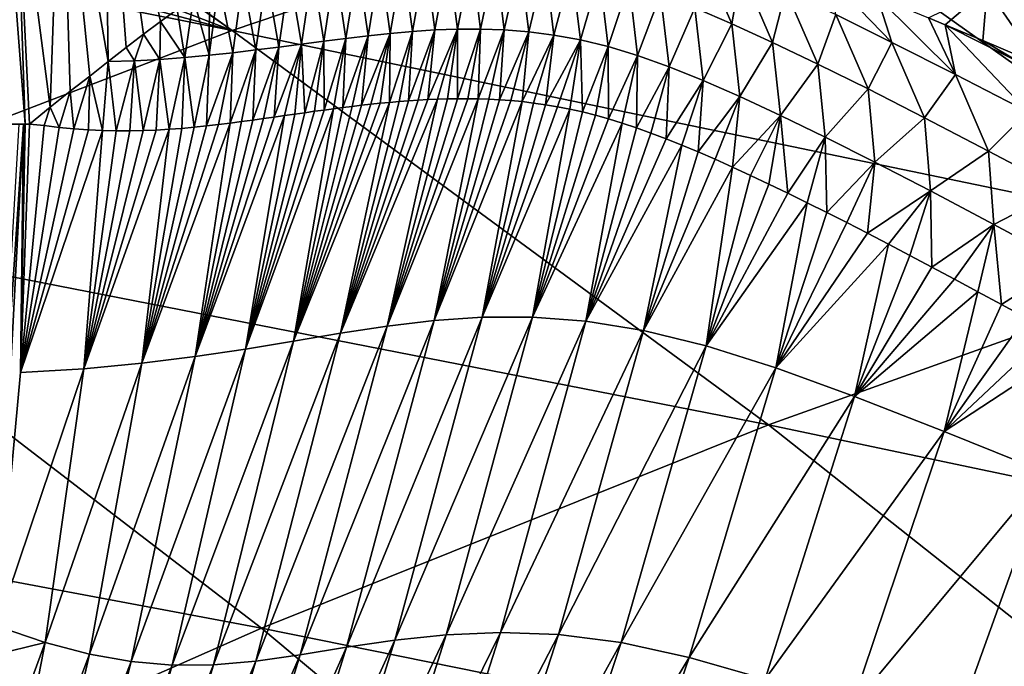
# Model space of a CAD drawing. Header units: metres. Extents: x -92 to 264, y -100 to 50.
# Tile 594 of 721: x 213 to 215.96, y 16.88 to 18.82. Entities that reach past the tile are written whole.
import ezdxf

# ---------------------------------------------------------------- set-up
doc = ezdxf.new("R2010")
doc.units = ezdxf.units.M
doc.layers.add('solid_21062050_01', color=7, linetype='CONTINUOUS')

msp = doc.modelspace()

# ---------------------------------------------------------------- linework, layer by layer
at = {"layer": 'solid_21062050_01'}
for points in [[(212.89917, 20.072447, 0.836088), (212.990768, 19.363132, 0.978758), (213.019623, 18.510288, 0.83424)], [(212.89917, 20.072447, 0.836088), (213.019623, 18.510288, 0.83424), (212.96846, 18.509899, 0.645367)], [(211.982117, 19.950815, 139.223083), (211.277161, 19.699059, 140.897568), (213.642624, 18.791883, 143.828415)], [(212.00679, 19.959307, 139.164459), (211.982117, 19.950815, 139.223083), (213.642624, 18.791883, 143.828415)], [(215.137238, 19.297022, 140.288544), (212.00679, 19.959307, 139.164459), (213.642624, 18.791883, 143.828415)], [(216.624573, 19.719521, 136.734665), (215.137238, 19.297022, 140.288544), (218.248627, 18.603125, 141.382095)], [(211.277161, 19.699059, 140.897568), (210.838074, 19.533772, 141.939102), (213.642624, 18.791883, 143.828415)], [(213.269348, 18.698105, 8.588402), (213.128418, 19.506557, 8.180632), (213.256195, 19.632574, 15.140671)], [(213.323685, 18.740345, 10.497807), (213.269348, 18.698105, 8.588402), (213.256195, 19.632574, 15.140671)], [(213.375916, 18.780416, 12.387073), (213.323685, 18.740345, 10.497807), (213.256195, 19.632574, 15.140671)], [(213.427002, 18.81839, 14.278584), (213.375916, 18.780416, 12.387073), (213.256195, 19.632574, 15.140671)], [(213.476929, 18.8543, 16.163971), (213.427002, 18.81839, 14.278584), (213.256195, 19.632574, 15.140671)], [(210.838074, 19.533772, 141.939102), (210.527679, 19.413582, 142.672562), (213.642624, 18.791883, 143.828415)], [(213.094772, 18.561316, 2.888283), (212.990768, 19.363132, 0.978758), (213.128418, 19.506557, 8.180632)], [(213.155746, 18.608807, 4.802704), (213.094772, 18.561316, 2.888283), (213.128418, 19.506557, 8.180632)], [(213.214035, 18.654692, 6.709531), (213.155746, 18.608807, 4.802704), (213.128418, 19.506557, 8.180632)], [(213.269348, 18.698105, 8.588402), (213.214035, 18.654692, 6.709531), (213.128418, 19.506557, 8.180632)], [(213.642624, 18.791883, 143.828415), (210.527679, 19.413582, 142.672562), (212.140778, 18.215357, 147.363312)], [(213.094772, 18.561316, 2.888283), (213.032883, 18.510378, 0.966256), (212.990768, 19.363132, 0.978758)], [(213.019623, 18.510288, 0.83424), (212.990768, 19.363132, 0.978758), (213.032883, 18.510378, 0.966256)], [(216.336594, 18.709814, 91.15229), (215.833069, 19.342196, 90.615173), (216.300903, 19.11587, 94.164574)], [(216.336594, 18.709814, 91.15229), (215.911331, 18.916775, 87.339119), (215.833069, 19.342196, 90.615173)], [(215.137238, 19.297022, 140.288544), (213.642624, 18.791883, 143.828415), (216.760025, 18.145252, 144.921951)], [(218.248627, 18.603125, 141.382095), (215.137238, 19.297022, 140.288544), (216.760025, 18.145252, 144.921951)], [(214.08725, 18.9979, 38.643673), (214.154907, 19.004, 41.164249), (214.11705, 18.782911, 38.795185)], [(214.154907, 19.004, 41.164249), (214.183807, 18.788824, 41.312309), (214.11705, 18.782911, 38.795185)], [(214.154907, 19.004, 41.164249), (214.222992, 19.008551, 43.684792), (214.183807, 18.788824, 41.312309)], [(214.222992, 19.008551, 43.684792), (214.251175, 18.79319, 43.829365), (214.183807, 18.788824, 41.312309)], [(214.222992, 19.008551, 43.684792), (214.29184, 19.011175, 46.205284), (214.251175, 18.79319, 43.829365)], [(214.29184, 19.011175, 46.205284), (214.319443, 18.79563, 46.346336), (214.251175, 18.79319, 43.829365)], [(214.29184, 19.011175, 46.205284), (214.361816, 19.011475, 48.725708), (214.319443, 18.79563, 46.346336)], [(214.361816, 19.011475, 48.725708), (214.388977, 18.795742, 48.863205), (214.319443, 18.79563, 46.346336)], [(214.361816, 19.011475, 48.725708), (214.433365, 19.009045, 51.24604), (214.388977, 18.795742, 48.863205)], [(214.433365, 19.009045, 51.24604), (214.46019, 18.793121, 51.379948), (214.388977, 18.795742, 48.863205)], [(214.433365, 19.009045, 51.24604), (214.506927, 19.003397, 53.766254), (214.46019, 18.793121, 51.379948)], [(214.506927, 19.003397, 53.766254), (214.533524, 18.787268, 53.896538), (214.46019, 18.793121, 51.379948)], [(214.506927, 19.003397, 53.766254), (214.583145, 18.993916, 56.28632), (214.533524, 18.787268, 53.896538)], [(215.050415, 19.027945, 70.722504), (215.144394, 18.811237, 71.399353), (215.032684, 18.859543, 68.881981)], [(215.050415, 19.027945, 70.722504), (215.172058, 18.973919, 73.260651), (215.144394, 18.811237, 71.399353)], [(213.814865, 18.964785, 28.561209), (213.883759, 18.973808, 31.081829), (213.850418, 18.750685, 28.726257)], [(213.883759, 18.973808, 31.081829), (213.917542, 18.759453, 31.243534), (213.850418, 18.750685, 28.726257)], [(213.883759, 18.973808, 31.081829), (213.95195, 18.982508, 33.602451), (213.917542, 18.759453, 31.243534)], [(213.95195, 18.982508, 33.602451), (213.984177, 18.767923, 33.760788), (213.917542, 18.759453, 31.243534)], [(213.95195, 18.982508, 33.602451), (214.019684, 18.990625, 36.12307), (213.984177, 18.767923, 33.760788)], [(214.019684, 18.990625, 36.12307), (214.050613, 18.775831, 36.278008), (213.984177, 18.767923, 33.760788)], [(214.019684, 18.990625, 36.12307), (214.08725, 18.9979, 38.643673), (214.050613, 18.775831, 36.278008)], [(214.08725, 18.9979, 38.643673), (214.11705, 18.782911, 38.795185), (214.050613, 18.775831, 36.278008)], [(214.583145, 18.993916, 56.28632), (214.609558, 18.777563, 56.412922), (214.533524, 18.787268, 53.896538)], [(214.583145, 18.993916, 56.28632), (214.662659, 18.979893, 58.806198), (214.609558, 18.777563, 56.412922)], [(214.662659, 18.979893, 58.806198), (214.688919, 18.763287, 58.929039), (214.609558, 18.777563, 56.412922)], [(214.662659, 18.979893, 58.806198), (214.746323, 18.960262, 61.325809), (214.688919, 18.763287, 58.929039)], [(215.172058, 18.973919, 73.260651), (215.266907, 18.755184, 73.915771), (215.144394, 18.811237, 71.399353)], [(215.172058, 18.973919, 73.260651), (215.306625, 18.911501, 75.797745), (215.266907, 18.755184, 73.915771)], [(213.673996, 18.946659, 23.520016), (213.643936, 18.724842, 21.174374), (213.601669, 18.938185, 21.005274)], [(213.673996, 18.946659, 23.520016), (213.713837, 18.733179, 23.691668), (213.643936, 18.724842, 21.174374)], [(213.673996, 18.946659, 23.520016), (213.74501, 18.955669, 26.040602), (213.713837, 18.733179, 23.691668)], [(213.74501, 18.955669, 26.040602), (213.782593, 18.741859, 26.208965), (213.713837, 18.733179, 23.691668)], [(213.74501, 18.955669, 26.040602), (213.814865, 18.964785, 28.561209), (213.782593, 18.741859, 26.208965)], [(213.814865, 18.964785, 28.561209), (213.850418, 18.750685, 28.726257), (213.782593, 18.741859, 26.208965)], [(214.746323, 18.960262, 61.325809), (214.772415, 18.743353, 61.44482), (214.688919, 18.763287, 58.929039)], [(214.746323, 18.960262, 61.325809), (214.835083, 18.933916, 63.845066), (214.772415, 18.743353, 61.44482)], [(215.625366, 18.755898, 80.867424), (215.43602, 18.951607, 79.044067), (215.581223, 18.893324, 81.306252)], [(215.456726, 18.83943, 78.333466), (215.43602, 18.951607, 79.044067), (215.625366, 18.755898, 80.867424)], [(213.572678, 18.717052, 18.657093), (213.52562, 18.888361, 18.035423), (213.573654, 18.920216, 19.904676)], [(213.572678, 18.717052, 18.657093), (213.573654, 18.920216, 19.904676), (213.601669, 18.938185, 21.005274)], [(213.572678, 18.717052, 18.657093), (213.601669, 18.938185, 21.005274), (213.643936, 18.724842, 21.174374)], [(214.835083, 18.933916, 63.845066), (214.860916, 18.716671, 63.960182), (214.772415, 18.743353, 61.44482)], [(214.835083, 18.933916, 63.845066), (214.930084, 18.900381, 66.363838), (214.860916, 18.716671, 63.960182)], [(215.785202, 18.808876, 84.109108), (215.735367, 18.829704, 83.46032), (215.911331, 18.916775, 87.339119)], [(215.898544, 18.761196, 85.504745), (215.785202, 18.808876, 84.109108), (215.911331, 18.916775, 87.339119)], [(216.068329, 18.689753, 87.406364), (215.898544, 18.761196, 85.504745), (215.911331, 18.916775, 87.339119)], [(216.068329, 18.689753, 87.406364), (215.911331, 18.916775, 87.339119), (216.336594, 18.709814, 91.15229)], [(213.499817, 18.710117, 16.139839), (213.476929, 18.8543, 16.163971), (213.52562, 18.888361, 18.035423)], [(213.499817, 18.710117, 16.139839), (213.52562, 18.888361, 18.035423), (213.572678, 18.717052, 18.657093)], [(214.930084, 18.900381, 66.363838), (214.955582, 18.682802, 66.475044), (214.860916, 18.716671, 63.960182)], [(214.930084, 18.900381, 66.363838), (215.032684, 18.859543, 68.881981), (214.955582, 18.682802, 66.475044)], [(215.306625, 18.911501, 75.797745), (215.402451, 18.690498, 76.430969), (215.266907, 18.755184, 73.915771)], [(215.306625, 18.911501, 75.797745), (215.456726, 18.83943, 78.333466), (215.402451, 18.690498, 76.430969)], [(215.816116, 18.65892, 83.398926), (215.581223, 18.893324, 81.306252), (215.735367, 18.829704, 83.46032)], [(215.625366, 18.755898, 80.867424), (215.581223, 18.893324, 81.306252), (215.816116, 18.65892, 83.398926)], [(213.499817, 18.710117, 16.139839), (213.427002, 18.81839, 14.278584), (213.476929, 18.8543, 16.163971)], [(215.032684, 18.859543, 68.881981), (215.057663, 18.641623, 68.989304), (214.955582, 18.682802, 66.475044)], [(215.032684, 18.859543, 68.881981), (215.144394, 18.811237, 71.399353), (215.057663, 18.641623, 68.989304)], [(215.456726, 18.83943, 78.333466), (215.553619, 18.61585, 78.94458), (215.402451, 18.690498, 76.430969)], [(215.456726, 18.83943, 78.333466), (215.625366, 18.755898, 80.867424), (215.553619, 18.61585, 78.94458)], [(215.816116, 18.65892, 83.398926), (215.735367, 18.829704, 83.46032), (215.785202, 18.808876, 84.109108)], [(213.425125, 18.704401, 13.622624), (213.375916, 18.780416, 12.387073), (213.427002, 18.81839, 14.278584)], [(213.425125, 18.704401, 13.622624), (213.427002, 18.81839, 14.278584), (213.499817, 18.710117, 16.139839)], [(214.319443, 18.79563, 46.346336), (214.259705, 18.585184, 45.051006), (214.230316, 18.583887, 43.95454)], [(214.251175, 18.79319, 43.829365), (214.319443, 18.79563, 46.346336), (214.230316, 18.583887, 43.95454)], [(214.319443, 18.79563, 46.346336), (214.289429, 18.586098, 46.150887), (214.259705, 18.585184, 45.051006)], [(214.319443, 18.79563, 46.346336), (214.31958, 18.586586, 47.257587), (214.289429, 18.586098, 46.150887)], [(214.319443, 18.79563, 46.346336), (214.388977, 18.795742, 48.863205), (214.31958, 18.586586, 47.257587)], [(214.388977, 18.795742, 48.863205), (214.350311, 18.586609, 48.373852), (214.31958, 18.586586, 47.257587)], [(214.388977, 18.795742, 48.863205), (214.381592, 18.586128, 49.498135), (214.350311, 18.586609, 48.373852)], [(214.388977, 18.795742, 48.863205), (214.46019, 18.793121, 51.379948), (214.381592, 18.586128, 49.498135)], [(215.144394, 18.811237, 71.399353), (215.16861, 18.592966, 71.502792), (215.057663, 18.641623, 68.989304)], [(215.144394, 18.811237, 71.399353), (215.266907, 18.755184, 73.915771), (215.16861, 18.592966, 71.502792)], [(216.010162, 18.695578, 86.600479), (215.785202, 18.808876, 84.109108), (215.898544, 18.761196, 85.504745)], [(215.816116, 18.65892, 83.398926), (215.785202, 18.808876, 84.109108), (216.033554, 18.54682, 85.926849)], [(216.010162, 18.695578, 86.600479), (216.033554, 18.54682, 85.926849), (215.785202, 18.808876, 84.109108)], [(213.642624, 18.791883, 143.828415), (212.140778, 18.215357, 147.363312), (215.254562, 17.606464, 148.477646)], [(213.348389, 18.700268, 11.10546), (213.323685, 18.740345, 10.497807), (213.375916, 18.780416, 12.387073)], [(213.348389, 18.700268, 11.10546), (213.375916, 18.780416, 12.387073), (213.425125, 18.704401, 13.622624)], [(216.760025, 18.145252, 144.921951), (213.642624, 18.791883, 143.828415), (215.254562, 17.606464, 148.477646)], [(213.917542, 18.759453, 31.243534), (213.984177, 18.767923, 33.760788), (213.918472, 18.55262, 32.01516)], [(213.984177, 18.767923, 33.760788), (213.947021, 18.556404, 33.116222), (213.918472, 18.55262, 32.01516)], [(213.984177, 18.767923, 33.760788), (213.975159, 18.560009, 34.202217), (213.947021, 18.556404, 33.116222)], [(214.050613, 18.775831, 36.278008), (214.003082, 18.563448, 35.279938), (213.975159, 18.560009, 34.202217)], [(213.984177, 18.767923, 33.760788), (214.050613, 18.775831, 36.278008), (213.975159, 18.560009, 34.202217)], [(214.050613, 18.775831, 36.278008), (214.031036, 18.566744, 36.358654), (214.003082, 18.563448, 35.279938)], [(214.11705, 18.782911, 38.795185), (214.059113, 18.56988, 37.439701), (214.031036, 18.566744, 36.358654)], [(214.050613, 18.775831, 36.278008), (214.11705, 18.782911, 38.795185), (214.031036, 18.566744, 36.358654)], [(214.11705, 18.782911, 38.795185), (214.087204, 18.572817, 38.519806), (214.059113, 18.56988, 37.439701)], [(214.11705, 18.782911, 38.795185), (214.115433, 18.575548, 39.601307), (214.087204, 18.572817, 38.519806)], [(214.183807, 18.788824, 41.312309), (214.143845, 18.578056, 40.685947), (214.115433, 18.575548, 39.601307)], [(214.11705, 18.782911, 38.795185), (214.183807, 18.788824, 41.312309), (214.115433, 18.575548, 39.601307)], [(214.183807, 18.788824, 41.312309), (214.172424, 18.580296, 41.772274), (214.143845, 18.578056, 40.685947)], [(214.251175, 18.79319, 43.829365), (214.201233, 18.582247, 42.861286), (214.172424, 18.580296, 41.772274)], [(214.183807, 18.788824, 41.312309), (214.251175, 18.79319, 43.829365), (214.172424, 18.580296, 41.772274)], [(214.251175, 18.79319, 43.829365), (214.230316, 18.583887, 43.95454), (214.201233, 18.582247, 42.861286)], [(214.46019, 18.793121, 51.379948), (214.413483, 18.585075, 50.630608), (214.381592, 18.586128, 49.498135)], [(214.46019, 18.793121, 51.379948), (214.446045, 18.58338, 51.771988), (214.413483, 18.585075, 50.630608)], [(214.46019, 18.793121, 51.379948), (214.533524, 18.787268, 53.896538), (214.446045, 18.58338, 51.771988)], [(214.533524, 18.787268, 53.896538), (214.479401, 18.580971, 52.924824), (214.446045, 18.58338, 51.771988)], [(214.533524, 18.787268, 53.896538), (214.51358, 18.57777, 54.087383), (214.479401, 18.580971, 52.924824)], [(214.533524, 18.787268, 53.896538), (214.609558, 18.777563, 56.412922), (214.51358, 18.57777, 54.087383)], [(214.609558, 18.777563, 56.412922), (214.548462, 18.573689, 55.25396), (214.51358, 18.57777, 54.087383)], [(214.609558, 18.777563, 56.412922), (214.583969, 18.568644, 56.420109), (214.548462, 18.573689, 55.25396)], [(214.609558, 18.777563, 56.412922), (214.688919, 18.763287, 58.929039), (214.583969, 18.568644, 56.420109)], [(213.348389, 18.700268, 11.10546), (213.269348, 18.698105, 8.588402), (213.323685, 18.740345, 10.497807)], [(213.782593, 18.741859, 26.208965), (213.736725, 18.52696, 25.073061), (213.70401, 18.522373, 23.842806)], [(213.713837, 18.733179, 23.691668), (213.782593, 18.741859, 26.208965), (213.70401, 18.522373, 23.842806)], [(213.782593, 18.741859, 26.208965), (213.768692, 18.531538, 26.281416), (213.736725, 18.52696, 25.073061)], [(213.850418, 18.750685, 28.726257), (213.799942, 18.536055, 27.468945), (213.768692, 18.531538, 26.281416)], [(213.782593, 18.741859, 26.208965), (213.850418, 18.750685, 28.726257), (213.768692, 18.531538, 26.281416)], [(213.850418, 18.750685, 28.726257), (213.830536, 18.540447, 28.636616), (213.799942, 18.536055, 27.468945)], [(213.850418, 18.750685, 28.726257), (213.860428, 18.544662, 29.78158), (213.830536, 18.540447, 28.636616)], [(213.850418, 18.750685, 28.726257), (213.917542, 18.759453, 31.243534), (213.860428, 18.544662, 29.78158)], [(213.917542, 18.759453, 31.243534), (213.889664, 18.548712, 30.905287), (213.860428, 18.544662, 29.78158)], [(213.917542, 18.759453, 31.243534), (213.918472, 18.55262, 32.01516), (213.889664, 18.548712, 30.905287)], [(214.688919, 18.763287, 58.929039), (214.620255, 18.562546, 57.58889), (214.583969, 18.568644, 56.420109)], [(214.688919, 18.763287, 58.929039), (214.657379, 18.555319, 58.758942), (214.620255, 18.562546, 57.58889)], [(214.688919, 18.763287, 58.929039), (214.695328, 18.546898, 59.92778), (214.657379, 18.555319, 58.758942)], [(214.688919, 18.763287, 58.929039), (214.772415, 18.743353, 61.44482), (214.695328, 18.546898, 59.92778)], [(214.772415, 18.743353, 61.44482), (214.734116, 18.53717, 61.093723), (214.695328, 18.546898, 59.92778)], [(214.772415, 18.743353, 61.44482), (214.773911, 18.526014, 62.25843), (214.734116, 18.53717, 61.093723)], [(214.772415, 18.743353, 61.44482), (214.860916, 18.716671, 63.960182), (214.773911, 18.526014, 62.25843)], [(215.266907, 18.755184, 73.915771), (215.2901, 18.536539, 74.015289), (215.16861, 18.592966, 71.502792)], [(215.266907, 18.755184, 73.915771), (215.402451, 18.690498, 76.430969), (215.2901, 18.536539, 74.015289)], [(215.625366, 18.755898, 80.867424), (215.72345, 18.529381, 81.456116), (215.553619, 18.61585, 78.94458)], [(215.625366, 18.755898, 80.867424), (215.816116, 18.65892, 83.398926), (215.72345, 18.529381, 81.456116)], [(216.010162, 18.695578, 86.600479), (215.898544, 18.761196, 85.504745), (216.068329, 18.689753, 87.406364)], [(213.425125, 18.704401, 13.622624), (213.499817, 18.710117, 16.139839), (213.45256, 18.494776, 14.688823)], [(213.499817, 18.710117, 16.139839), (213.490631, 18.497585, 16.036097), (213.45256, 18.494776, 14.688823)], [(213.499817, 18.710117, 16.139839), (213.528198, 18.500956, 17.37993), (213.490631, 18.497585, 16.036097)], [(213.499817, 18.710117, 16.139839), (213.572678, 18.717052, 18.657093), (213.528198, 18.500956, 17.37993)], [(213.572678, 18.717052, 18.657093), (213.565079, 18.504761, 18.712996), (213.528198, 18.500956, 17.37993)], [(213.643936, 18.724842, 21.174374), (213.601044, 18.508854, 20.025888), (213.565079, 18.504761, 18.712996)], [(213.572678, 18.717052, 18.657093), (213.643936, 18.724842, 21.174374), (213.565079, 18.504761, 18.712996)], [(213.643936, 18.724842, 21.174374), (213.636139, 18.513195, 21.317163), (213.601044, 18.508854, 20.025888)], [(213.713837, 18.733179, 23.691668), (213.670471, 18.517748, 22.590195), (213.636139, 18.513195, 21.317163)], [(213.643936, 18.724842, 21.174374), (213.713837, 18.733179, 23.691668), (213.636139, 18.513195, 21.317163)], [(213.713837, 18.733179, 23.691668), (213.70401, 18.522373, 23.842806), (213.670471, 18.517748, 22.590195)], [(214.860916, 18.716671, 63.960182), (214.814865, 18.513363, 63.424431), (214.773911, 18.526014, 62.25843)], [(214.860916, 18.716671, 63.960182), (214.857208, 18.499203, 64.594017), (214.814865, 18.513363, 63.424431)], [(214.860916, 18.716671, 63.960182), (214.955582, 18.682802, 66.475044), (214.857208, 18.499203, 64.594017)], [(213.269348, 18.698105, 8.588402), (213.252197, 18.491116, 7.874253), (213.214035, 18.654692, 6.709531)], [(213.269348, 18.698105, 8.588402), (213.293594, 18.490215, 9.241835), (213.252197, 18.491116, 7.874253)], [(213.348389, 18.700268, 11.10546), (213.293594, 18.490215, 9.241835), (213.269348, 18.698105, 8.588402)], [(213.348389, 18.700268, 11.10546), (213.334259, 18.490198, 10.606746), (213.293594, 18.490215, 9.241835)], [(213.348389, 18.700268, 11.10546), (213.374329, 18.490995, 11.97103), (213.334259, 18.490198, 10.606746)], [(213.348389, 18.700268, 11.10546), (213.425125, 18.704401, 13.622624), (213.374329, 18.490995, 11.97103)], [(213.425125, 18.704401, 13.622624), (213.413788, 18.492552, 13.333069), (213.374329, 18.490995, 11.97103)], [(213.425125, 18.704401, 13.622624), (213.45256, 18.494776, 14.688823), (213.413788, 18.492552, 13.333069)], [(214.955582, 18.682802, 66.475044), (214.901047, 18.483507, 65.766762), (214.857208, 18.499203, 64.594017)], [(214.955582, 18.682802, 66.475044), (214.946472, 18.466249, 66.941154), (214.901047, 18.483507, 65.766762)], [(214.955582, 18.682802, 66.475044), (215.057663, 18.641623, 68.989304), (214.946472, 18.466249, 66.941154)], [(215.402451, 18.690498, 76.430969), (215.424316, 18.471441, 76.526482), (215.2901, 18.536539, 74.015289)], [(215.402451, 18.690498, 76.430969), (215.553619, 18.61585, 78.94458), (215.424316, 18.471441, 76.526482)], [(213.214035, 18.654692, 6.709531), (213.166794, 18.496038, 5.125518), (213.155746, 18.608807, 4.802704)], [(213.214035, 18.654692, 6.709531), (213.209976, 18.493019, 6.50255), (213.166794, 18.496038, 5.125518)], [(213.214035, 18.654692, 6.709531), (213.252197, 18.491116, 7.874253), (213.209976, 18.493019, 6.50255)], [(215.816116, 18.65892, 83.398926), (215.915604, 18.429182, 83.964836), (215.72345, 18.529381, 81.456116)], [(215.816116, 18.65892, 83.398926), (216.033554, 18.54682, 85.926849), (215.915604, 18.429182, 83.964836)], [(215.057663, 18.641623, 68.989304), (214.99353, 18.447424, 68.115768), (214.946472, 18.466249, 66.941154)], [(215.057663, 18.641623, 68.989304), (215.042618, 18.42692, 69.296417), (214.99353, 18.447424, 68.115768)], [(215.057663, 18.641623, 68.989304), (215.16861, 18.592966, 71.502792), (215.042618, 18.42692, 69.296417)], [(213.155746, 18.608807, 4.802704), (213.122604, 18.500242, 3.743706), (213.094772, 18.561316, 2.888283)], [(213.155746, 18.608807, 4.802704), (213.166794, 18.496038, 5.125518), (213.122604, 18.500242, 3.743706)], [(214.107727, 17.903362, 45.148598), (214.350311, 18.586609, 48.373852), (214.381592, 18.586128, 49.498135)], [(214.107727, 17.903362, 45.148598), (214.31958, 18.586586, 47.257587), (214.350311, 18.586609, 48.373852)], [(214.107727, 17.903362, 45.148598), (214.289429, 18.586098, 46.150887), (214.31958, 18.586586, 47.257587)], [(215.16861, 18.592966, 71.502792), (215.093811, 18.404747, 70.479958), (215.042618, 18.42692, 69.296417)], [(215.16861, 18.592966, 71.502792), (215.146545, 18.381142, 71.651482), (215.093811, 18.404747, 70.479958)], [(215.16861, 18.592966, 71.502792), (215.2901, 18.536539, 74.015289), (215.146545, 18.381142, 71.651482)], [(215.553619, 18.61585, 78.94458), (215.573868, 18.396336, 79.035973), (215.424316, 18.471441, 76.526482)], [(215.553619, 18.61585, 78.94458), (215.72345, 18.529381, 81.456116), (215.573868, 18.396336, 79.035973)], [(213.094772, 18.561316, 2.888283), (213.077332, 18.505707, 2.357302), (213.032883, 18.510378, 0.966256)], [(213.094772, 18.561316, 2.888283), (213.122604, 18.500242, 3.743706), (213.077332, 18.505707, 2.357302)], [(213.826538, 17.857914, 34.126713), (214.087204, 18.572817, 38.519806), (214.115433, 18.575548, 39.601307)], [(213.967636, 17.881704, 39.789654), (213.826538, 17.857914, 34.126713), (214.115433, 18.575548, 39.601307)], [(213.826538, 17.857914, 34.126713), (214.059113, 18.56988, 37.439701), (214.087204, 18.572817, 38.519806)], [(213.826538, 17.857914, 34.126713), (214.031036, 18.566744, 36.358654), (214.059113, 18.56988, 37.439701)], [(213.826538, 17.857914, 34.126713), (214.003082, 18.563448, 35.279938), (214.031036, 18.566744, 36.358654)], [(213.826538, 17.857914, 34.126713), (213.975159, 18.560009, 34.202217), (214.003082, 18.563448, 35.279938)], [(213.826538, 17.857914, 34.126713), (213.947021, 18.556404, 33.116222), (213.975159, 18.560009, 34.202217)], [(213.967636, 17.881704, 39.789654), (214.230316, 18.583887, 43.95454), (214.259705, 18.585184, 45.051006)], [(214.107727, 17.903362, 45.148598), (213.967636, 17.881704, 39.789654), (214.259705, 18.585184, 45.051006)], [(213.967636, 17.881704, 39.789654), (214.201233, 18.582247, 42.861286), (214.230316, 18.583887, 43.95454)], [(213.967636, 17.881704, 39.789654), (214.172424, 18.580296, 41.772274), (214.201233, 18.582247, 42.861286)], [(213.967636, 17.881704, 39.789654), (214.143845, 18.578056, 40.685947), (214.172424, 18.580296, 41.772274)], [(213.967636, 17.881704, 39.789654), (214.115433, 18.575548, 39.601307), (214.143845, 18.578056, 40.685947)], [(214.249069, 17.920383, 50.240772), (214.107727, 17.903362, 45.148598), (214.381592, 18.586128, 49.498135)], [(214.107727, 17.903362, 45.148598), (214.259705, 18.585184, 45.051006), (214.289429, 18.586098, 46.150887)], [(214.249069, 17.920383, 50.240772), (214.381592, 18.586128, 49.498135), (214.413483, 18.585075, 50.630608)], [(214.249069, 17.920383, 50.240772), (214.413483, 18.585075, 50.630608), (214.446045, 18.58338, 51.771988)], [(214.249069, 17.920383, 50.240772), (214.446045, 18.58338, 51.771988), (214.479401, 18.580971, 52.924824)], [(214.249069, 17.920383, 50.240772), (214.479401, 18.580971, 52.924824), (214.51358, 18.57777, 54.087383)], [(214.393967, 17.93026, 55.103317), (214.249069, 17.920383, 50.240772), (214.51358, 18.57777, 54.087383)], [(214.393967, 17.93026, 55.103317), (214.51358, 18.57777, 54.087383), (214.548462, 18.573689, 55.25396)], [(214.393967, 17.93026, 55.103317), (214.548462, 18.573689, 55.25396), (214.583969, 18.568644, 56.420109)], [(214.393967, 17.93026, 55.103317), (214.583969, 18.568644, 56.420109), (214.620255, 18.562546, 57.58889)], [(214.393967, 17.93026, 55.103317), (214.620255, 18.562546, 57.58889), (214.657379, 18.555319, 58.758942)], [(213.531097, 17.812073, 21.799639), (213.768692, 18.531538, 26.281416), (213.799942, 18.536055, 27.468945)], [(213.682007, 17.834326, 28.128002), (213.531097, 17.812073, 21.799639), (213.799942, 18.536055, 27.468945)], [(213.531097, 17.812073, 21.799639), (213.736725, 18.52696, 25.073061), (213.768692, 18.531538, 26.281416)], [(213.682007, 17.834326, 28.128002), (213.918472, 18.55262, 32.01516), (213.947021, 18.556404, 33.116222)], [(213.826538, 17.857914, 34.126713), (213.682007, 17.834326, 28.128002), (213.947021, 18.556404, 33.116222)], [(213.682007, 17.834326, 28.128002), (213.889664, 18.548712, 30.905287), (213.918472, 18.55262, 32.01516)], [(213.682007, 17.834326, 28.128002), (213.860428, 18.544662, 29.78158), (213.889664, 18.548712, 30.905287)], [(213.682007, 17.834326, 28.128002), (213.830536, 18.540447, 28.636616), (213.860428, 18.544662, 29.78158)], [(213.682007, 17.834326, 28.128002), (213.799942, 18.536055, 27.468945), (213.830536, 18.540447, 28.636616)], [(214.545059, 17.930367, 59.765465), (214.393967, 17.93026, 55.103317), (214.657379, 18.555319, 58.758942)], [(214.545059, 17.930367, 59.765465), (214.657379, 18.555319, 58.758942), (214.695328, 18.546898, 59.92778)], [(214.545059, 17.930367, 59.765465), (214.695328, 18.546898, 59.92778), (214.734116, 18.53717, 61.093723)], [(214.545059, 17.930367, 59.765465), (214.734116, 18.53717, 61.093723), (214.773911, 18.526014, 62.25843)], [(215.2901, 18.536539, 74.015289), (215.200394, 18.356342, 72.799568), (215.146545, 18.381142, 71.651482)], [(215.2901, 18.536539, 74.015289), (215.255844, 18.330185, 73.932716), (215.200394, 18.356342, 72.799568)], [(215.2901, 18.536539, 74.015289), (215.31279, 18.302752, 75.046219), (215.255844, 18.330185, 73.932716)], [(215.2901, 18.536539, 74.015289), (215.424316, 18.471441, 76.526482), (215.31279, 18.302752, 75.046219)], [(215.72345, 18.529381, 81.456116), (215.741776, 18.309374, 81.543221), (215.573868, 18.396336, 79.035973)], [(215.72345, 18.529381, 81.456116), (215.915604, 18.429182, 83.964836), (215.741776, 18.309374, 81.543221)], [(216.033554, 18.54682, 85.926849), (216.134903, 18.313877, 86.469658), (215.915604, 18.429182, 83.964836)], [(212.909851, 16.94599, 0.812403), (213.015396, 18.510235, 0.810785), (212.934402, 17.001308, 0.978643)], [(213.001572, 18.510042, 0.749489), (213.015396, 18.510235, 0.810785), (212.909851, 16.94599, 0.812403)], [(213.015396, 18.510235, 0.810785), (213.005585, 17.764244, 0.973029), (212.934402, 17.001308, 0.978643)], [(212.96846, 18.509899, 0.645367), (213.019623, 18.510288, 0.83424), (213.001572, 18.510042, 0.749489)], [(213.001572, 18.510042, 0.749489), (213.019623, 18.510288, 0.83424), (213.015396, 18.510235, 0.810785)], [(213.005585, 17.764244, 0.973029), (213.032883, 18.510378, 0.966256), (213.077332, 18.505707, 2.357302)], [(213.019623, 18.510288, 0.83424), (213.032883, 18.510378, 0.966256), (213.005585, 17.764244, 0.973029)], [(213.015396, 18.510235, 0.810785), (213.019623, 18.510288, 0.83424), (213.005585, 17.764244, 0.973029)], [(213.005585, 17.764244, 0.973029), (213.077332, 18.505707, 2.357302), (213.122604, 18.500242, 3.743706)], [(213.005585, 17.764244, 0.973029), (213.122604, 18.500242, 3.743706), (213.166794, 18.496038, 5.125518)], [(213.370544, 17.791794, 15.163547), (213.601044, 18.508854, 20.025888), (213.636139, 18.513195, 21.317163)], [(213.531097, 17.812073, 21.799639), (213.370544, 17.791794, 15.163547), (213.636139, 18.513195, 21.317163)], [(213.370544, 17.791794, 15.163547), (213.565079, 18.504761, 18.712996), (213.601044, 18.508854, 20.025888)], [(213.370544, 17.791794, 15.163547), (213.528198, 18.500956, 17.37993), (213.565079, 18.504761, 18.712996)], [(213.370544, 17.791794, 15.163547), (213.490631, 18.497585, 16.036097), (213.528198, 18.500956, 17.37993)], [(213.370544, 17.791794, 15.163547), (213.45256, 18.494776, 14.688823), (213.490631, 18.497585, 16.036097)], [(213.531097, 17.812073, 21.799639), (213.70401, 18.522373, 23.842806), (213.736725, 18.52696, 25.073061)], [(213.531097, 17.812073, 21.799639), (213.670471, 18.517748, 22.590195), (213.70401, 18.522373, 23.842806)], [(213.531097, 17.812073, 21.799639), (213.636139, 18.513195, 21.317163), (213.670471, 18.517748, 22.590195)], [(214.545059, 17.930367, 59.765465), (214.773911, 18.526014, 62.25843), (214.814865, 18.513363, 63.424431)], [(214.70549, 17.917875, 64.242622), (214.545059, 17.930367, 59.765465), (214.814865, 18.513363, 63.424431)], [(214.70549, 17.917875, 64.242622), (214.814865, 18.513363, 63.424431), (214.857208, 18.499203, 64.594017)], [(214.70549, 17.917875, 64.242622), (214.857208, 18.499203, 64.594017), (214.901047, 18.483507, 65.766762)], [(213.005585, 17.764244, 0.973029), (213.166794, 18.496038, 5.125518), (213.209976, 18.493019, 6.50255)], [(213.005585, 17.764244, 0.973029), (213.209976, 18.493019, 6.50255), (213.252197, 18.491116, 7.874253)], [(213.196747, 17.774878, 8.22648), (213.005585, 17.764244, 0.973029), (213.252197, 18.491116, 7.874253)], [(213.196747, 17.774878, 8.22648), (213.413788, 18.492552, 13.333069), (213.45256, 18.494776, 14.688823)], [(213.370544, 17.791794, 15.163547), (213.196747, 17.774878, 8.22648), (213.45256, 18.494776, 14.688823)], [(213.196747, 17.774878, 8.22648), (213.374329, 18.490995, 11.97103), (213.413788, 18.492552, 13.333069)], [(213.196747, 17.774878, 8.22648), (213.252197, 18.491116, 7.874253), (213.293594, 18.490215, 9.241835)], [(213.196747, 17.774878, 8.22648), (213.334259, 18.490198, 10.606746), (213.374329, 18.490995, 11.97103)], [(213.196747, 17.774878, 8.22648), (213.293594, 18.490215, 9.241835), (213.334259, 18.490198, 10.606746)], [(214.70549, 17.917875, 64.242622), (214.901047, 18.483507, 65.766762), (214.946472, 18.466249, 66.941154)], [(215.424316, 18.471441, 76.526482), (215.370865, 18.274235, 76.132187), (215.31279, 18.302752, 75.046219)], [(215.424316, 18.471441, 76.526482), (215.429886, 18.244759, 77.18718), (215.370865, 18.274235, 76.132187)], [(215.424316, 18.471441, 76.526482), (215.573868, 18.396336, 79.035973), (215.429886, 18.244759, 77.18718)], [(214.70549, 17.917875, 64.242622), (214.946472, 18.466249, 66.941154), (214.99353, 18.447424, 68.115768)], [(214.878479, 17.889938, 68.54882), (214.70549, 17.917875, 64.242622), (214.99353, 18.447424, 68.115768)], [(214.878479, 17.889938, 68.54882), (214.99353, 18.447424, 68.115768), (215.042618, 18.42692, 69.296417)], [(214.878479, 17.889938, 68.54882), (215.042618, 18.42692, 69.296417), (215.093811, 18.404747, 70.479958)], [(215.915604, 18.429182, 83.964836), (215.931732, 18.208668, 84.047523), (215.741776, 18.309374, 81.543221)], [(215.915604, 18.429182, 83.964836), (216.134903, 18.313877, 86.469658), (215.931732, 18.208668, 84.047523)], [(214.878479, 17.889938, 68.54882), (215.093811, 18.404747, 70.479958), (215.146545, 18.381142, 71.651482)], [(215.067291, 17.843739, 72.697784), (214.878479, 17.889938, 68.54882), (215.146545, 18.381142, 71.651482)], [(215.067291, 17.843739, 72.697784), (215.146545, 18.381142, 71.651482), (215.200394, 18.356342, 72.799568)], [(215.573868, 18.396336, 79.035973), (215.490082, 18.214222, 78.21534), (215.429886, 18.244759, 77.18718)], [(215.573868, 18.396336, 79.035973), (215.551682, 18.182539, 79.220184), (215.490082, 18.214222, 78.21534)], [(215.573868, 18.396336, 79.035973), (215.741776, 18.309374, 81.543221), (215.551682, 18.182539, 79.220184)], [(215.067291, 17.843739, 72.697784), (215.200394, 18.356342, 72.799568), (215.255844, 18.330185, 73.932716)], [(215.067291, 17.843739, 72.697784), (215.255844, 18.330185, 73.932716), (215.31279, 18.302752, 75.046219)], [(215.067291, 17.843739, 72.697784), (215.31279, 18.302752, 75.046219), (215.370865, 18.274235, 76.132187)], [(215.741776, 18.309374, 81.543221), (215.614883, 18.149622, 80.204506), (215.551682, 18.182539, 79.220184)], [(215.741776, 18.309374, 81.543221), (215.67955, 18.115515, 81.166557), (215.614883, 18.149622, 80.204506)], [(215.741776, 18.309374, 81.543221), (215.745789, 18.080259, 82.106796), (215.67955, 18.115515, 81.166557)], [(215.741776, 18.309374, 81.543221), (215.931732, 18.208668, 84.047523), (215.745789, 18.080259, 82.106796)], [(216.134903, 18.313877, 86.469658), (216.148621, 18.092903, 86.54792), (215.931732, 18.208668, 84.047523)], [(215.276505, 17.777716, 76.691673), (215.067291, 17.843739, 72.697784), (215.370865, 18.274235, 76.132187)], [(215.276505, 17.777716, 76.691673), (215.370865, 18.274235, 76.132187), (215.429886, 18.244759, 77.18718)], [(215.276505, 17.777716, 76.691673), (215.429886, 18.244759, 77.18718), (215.490082, 18.214222, 78.21534)], [(212.140778, 18.215357, 147.363312), (210.632507, 17.576675, 150.898621), (213.730576, 16.99568, 152.06311)], [(215.254562, 17.606464, 148.477646), (212.140778, 18.215357, 147.363312), (213.730576, 16.99568, 152.06311)], [(215.276505, 17.777716, 76.691673), (215.490082, 18.214222, 78.21534), (215.551682, 18.182539, 79.220184)], [(215.931732, 18.208668, 84.047523), (215.813705, 18.043892, 83.026329), (215.745789, 18.080259, 82.106796)], [(215.931732, 18.208668, 84.047523), (215.883179, 18.006536, 83.923782), (215.813705, 18.043892, 83.026329)], [(215.931732, 18.208668, 84.047523), (215.954285, 17.968227, 84.799667), (215.883179, 18.006536, 83.923782)], [(215.931732, 18.208668, 84.047523), (216.148621, 18.092903, 86.54792), (215.954285, 17.968227, 84.799667)], [(215.276505, 17.777716, 76.691673), (215.551682, 18.182539, 79.220184), (215.614883, 18.149622, 80.204506)], [(216.760025, 18.145252, 144.921951), (215.254562, 17.606464, 148.477646), (218.35173, 16.955469, 149.569519)], [(215.512573, 17.691965, 80.517456), (215.276505, 17.777716, 76.691673), (215.614883, 18.149622, 80.204506)], [(215.512573, 17.691965, 80.517456), (215.614883, 18.149622, 80.204506), (215.67955, 18.115515, 81.166557)], [(215.512573, 17.691965, 80.517456), (215.67955, 18.115515, 81.166557), (215.745789, 18.080259, 82.106796)], [(216.148621, 18.092903, 86.54792), (216.027359, 17.928886, 85.657921), (215.954285, 17.968227, 84.799667)], [(215.512573, 17.691965, 80.517456), (215.745789, 18.080259, 82.106796), (215.813705, 18.043892, 83.026329)], [(215.512573, 17.691965, 80.517456), (215.813705, 18.043892, 83.026329), (215.883179, 18.006536, 83.923782)], [(215.782013, 17.586695, 84.161087), (215.512573, 17.691965, 80.517456), (215.883179, 18.006536, 83.923782)], [(215.782013, 17.586695, 84.161087), (215.883179, 18.006536, 83.923782), (215.954285, 17.968227, 84.799667)], [(215.782013, 17.586695, 84.161087), (215.954285, 17.968227, 84.799667), (216.027359, 17.928886, 85.657921)], [(213.846878, 16.915974, 45.135948), (214.107727, 17.903362, 45.148598), (214.249069, 17.920383, 50.240772)], [(213.985809, 16.938173, 50.23328), (213.846878, 16.915974, 45.135948), (214.249069, 17.920383, 50.240772)], [(213.985809, 16.938173, 50.23328), (214.249069, 17.920383, 50.240772), (214.393967, 17.93026, 55.103317)], [(214.131561, 16.959524, 55.099228), (213.985809, 16.938173, 50.23328), (214.393967, 17.93026, 55.103317)], [(214.131561, 16.959524, 55.099228), (214.393967, 17.93026, 55.103317), (214.545059, 17.930367, 59.765465)], [(214.285248, 16.975895, 59.761314), (214.131561, 16.959524, 55.099228), (214.545059, 17.930367, 59.765465)], [(214.285248, 16.975895, 59.761314), (214.545059, 17.930367, 59.765465), (214.70549, 17.917875, 64.242622)], [(214.448593, 16.982986, 64.234222), (214.285248, 16.975895, 59.761314), (214.70549, 17.917875, 64.242622)], [(214.448593, 16.982986, 64.234222), (214.70549, 17.917875, 64.242622), (214.878479, 17.889938, 68.54882)], [(215.782013, 17.586695, 84.161087), (216.027359, 17.928886, 85.657921), (216.102737, 17.888462, 86.501259)], [(213.585999, 16.885139, 34.107525), (213.826538, 17.857914, 34.126713), (213.967636, 17.881704, 39.789654)], [(213.713882, 16.896954, 39.772354), (213.585999, 16.885139, 34.107525), (213.967636, 17.881704, 39.789654)], [(213.713882, 16.896954, 39.772354), (213.967636, 17.881704, 39.789654), (214.107727, 17.903362, 45.148598)], [(213.846878, 16.915974, 45.135948), (213.713882, 16.896954, 39.772354), (214.107727, 17.903362, 45.148598)], [(214.623276, 16.976479, 68.531334), (214.448593, 16.982986, 64.234222), (214.878479, 17.889938, 68.54882)], [(214.623276, 16.976479, 68.531334), (214.878479, 17.889938, 68.54882), (215.067291, 17.843739, 72.697784)], [(215.782013, 17.586695, 84.161087), (216.102737, 17.888462, 86.501259), (216.180191, 17.847218, 87.326622)], [(213.462082, 16.88418, 28.111483), (213.682007, 17.834326, 28.128002), (213.826538, 17.857914, 34.126713)], [(213.585999, 16.885139, 34.107525), (213.462082, 16.88418, 28.111483), (213.826538, 17.857914, 34.126713)], [(216.091354, 17.462116, 87.608543), (215.782013, 17.586695, 84.161087), (216.180191, 17.847218, 87.326622)], [(213.339066, 16.895054, 21.788986), (213.531097, 17.812073, 21.799639), (213.682007, 17.834326, 28.128002)], [(213.462082, 16.88418, 28.111483), (213.339066, 16.895054, 21.788986), (213.682007, 17.834326, 28.128002)], [(214.811111, 16.952097, 72.665771), (214.623276, 16.976479, 68.531334), (215.067291, 17.843739, 72.697784)], [(214.811111, 16.952097, 72.665771), (215.067291, 17.843739, 72.697784), (215.276505, 17.777716, 76.691673)], [(213.079758, 16.952467, 8.2278), (213.196747, 17.774878, 8.22648), (213.370544, 17.791794, 15.163547)], [(213.213043, 16.917624, 15.159329), (213.079758, 16.952467, 8.2278), (213.370544, 17.791794, 15.163547)], [(213.213043, 16.917624, 15.159329), (213.370544, 17.791794, 15.163547), (213.531097, 17.812073, 21.799639)], [(213.339066, 16.895054, 21.788986), (213.213043, 16.917624, 15.159329), (213.531097, 17.812073, 21.799639)], [(212.934402, 17.001308, 0.978643), (213.005585, 17.764244, 0.973029), (213.196747, 17.774878, 8.22648)], [(213.079758, 16.952467, 8.2278), (212.934402, 17.001308, 0.978643), (213.196747, 17.774878, 8.22648)], [(215.01593, 16.907318, 76.640129), (214.811111, 16.952097, 72.665771), (215.276505, 17.777716, 76.691673)], [(215.01593, 16.907318, 76.640129), (215.276505, 17.777716, 76.691673), (215.512573, 17.691965, 80.517456)], [(215.244232, 16.841908, 80.443214), (215.01593, 16.907318, 76.640129), (215.512573, 17.691965, 80.517456)], [(215.244232, 16.841908, 80.443214), (215.512573, 17.691965, 80.517456), (215.782013, 17.586695, 84.161087)], [(215.254562, 17.606464, 148.477646), (213.730576, 16.99568, 152.06311), (216.814041, 16.371235, 153.207275)], [(215.502701, 16.755787, 84.062897), (215.244232, 16.841908, 80.443214), (215.782013, 17.586695, 84.161087)], [(218.35173, 16.955469, 149.569519), (215.254562, 17.606464, 148.477646), (216.814041, 16.371235, 153.207275)], [(215.502701, 16.755787, 84.062897), (215.782013, 17.586695, 84.161087), (216.091354, 17.462116, 87.608543)], [(213.730576, 16.99568, 152.06311), (210.632507, 17.576675, 150.898621), (212.19841, 16.319326, 155.65538)], [(215.798065, 16.648888, 87.487091), (215.502701, 16.755787, 84.062897), (216.091354, 17.462116, 87.608543)], [(215.798065, 16.648888, 87.487091), (216.091354, 17.462116, 87.608543), (216.447586, 17.319073, 90.850655)], [(216.137421, 16.521742, 90.708221), (215.798065, 16.648888, 87.487091), (216.447586, 17.319073, 90.850655)], [(213.730576, 16.99568, 152.06311), (212.19841, 16.319326, 155.65538), (215.261887, 15.714342, 156.864914)], [(212.923492, 16.914351, 0.979204), (212.934402, 17.001308, 0.978643), (213.079758, 16.952467, 8.2278)], [(216.814041, 16.371235, 153.207275), (213.730576, 16.99568, 152.06311), (215.261887, 15.714342, 156.864914)], [(213.693985, 16.001017, 50.226463), (213.985809, 16.938173, 50.23328), (214.131561, 16.959524, 55.099228)], [(213.840393, 16.032152, 55.096054), (213.693985, 16.001017, 50.226463), (214.131561, 16.959524, 55.099228)], [(213.840393, 16.032152, 55.096054), (214.131561, 16.959524, 55.099228), (214.285248, 16.975895, 59.761314)], [(213.996475, 16.062361, 59.758125), (213.840393, 16.032152, 55.096054), (214.285248, 16.975895, 59.761314)], [(213.996475, 16.062361, 59.758125), (214.285248, 16.975895, 59.761314), (214.448593, 16.982986, 64.234222)], [(214.162552, 16.086153, 64.226616), (213.996475, 16.062361, 59.758125), (214.448593, 16.982986, 64.234222)], [(214.162552, 16.086153, 64.226616), (214.448593, 16.982986, 64.234222), (214.623276, 16.976479, 68.531334)], [(214.339035, 16.098028, 68.514275), (214.162552, 16.086153, 64.226616), (214.623276, 16.976479, 68.531334)], [(214.339035, 16.098028, 68.514275), (214.623276, 16.976479, 68.531334), (214.811111, 16.952097, 72.665771)], [(212.819794, 16.24441, 0.98304), (212.923492, 16.914351, 0.979204), (213.079758, 16.952467, 8.2278)], [(212.922913, 16.146597, 8.227383), (212.819794, 16.24441, 0.98304), (213.079758, 16.952467, 8.2278)], [(212.922913, 16.146597, 8.227383), (213.079758, 16.952467, 8.2278), (213.213043, 16.917624, 15.159329)], [(213.557388, 15.974301, 45.1236), (213.846878, 16.915974, 45.135948), (213.985809, 16.938173, 50.23328)], [(213.693985, 16.001017, 50.226463), (213.557388, 15.974301, 45.1236), (213.985809, 16.938173, 50.23328)], [(214.526367, 16.092539, 72.633614), (214.339035, 16.098028, 68.514275), (214.811111, 16.952097, 72.665771)], [(214.526367, 16.092539, 72.633614), (214.811111, 16.952097, 72.665771), (215.01593, 16.907318, 76.640129)], [(213.018875, 16.068888, 15.153789), (212.922913, 16.146597, 8.227383), (213.213043, 16.917624, 15.159329)], [(213.018875, 16.068888, 15.153789), (213.213043, 16.917624, 15.159329), (213.339066, 16.895054, 21.788986)], [(213.431046, 15.957273, 39.754917), (213.713882, 16.896954, 39.772354), (213.846878, 16.915974, 45.135948)], [(213.557388, 15.974301, 45.1236), (213.431046, 15.957273, 39.754917), (213.846878, 16.915974, 45.135948)], [(214.727631, 16.066357, 76.587692), (214.526367, 16.092539, 72.633614), (215.01593, 16.907318, 76.640129)], [(214.727631, 16.066357, 76.587692), (215.01593, 16.907318, 76.640129), (215.244232, 16.841908, 80.443214)], [(213.113129, 16.010935, 21.777294), (213.018875, 16.068888, 15.153789), (213.339066, 16.895054, 21.788986)], [(213.113129, 16.010935, 21.777294), (213.339066, 16.895054, 21.788986), (213.462082, 16.88418, 28.111483)], [(213.21048, 15.972791, 28.094143), (213.113129, 16.010935, 21.777294), (213.462082, 16.88418, 28.111483)], [(213.21048, 15.972791, 28.094143), (213.462082, 16.88418, 28.111483), (213.585999, 16.885139, 34.107525)], [(213.315399, 15.955196, 34.087803), (213.21048, 15.972791, 28.094143), (213.585999, 16.885139, 34.107525)], [(213.315399, 15.955196, 34.087803), (213.585999, 16.885139, 34.107525), (213.713882, 16.896954, 39.772354)], [(213.431046, 15.957273, 39.754917), (213.315399, 15.955196, 34.087803), (213.713882, 16.896954, 39.772354)]]:
    msp.add_3dface(points, dxfattribs=at)

doc.saveas('drawing.dxf')
